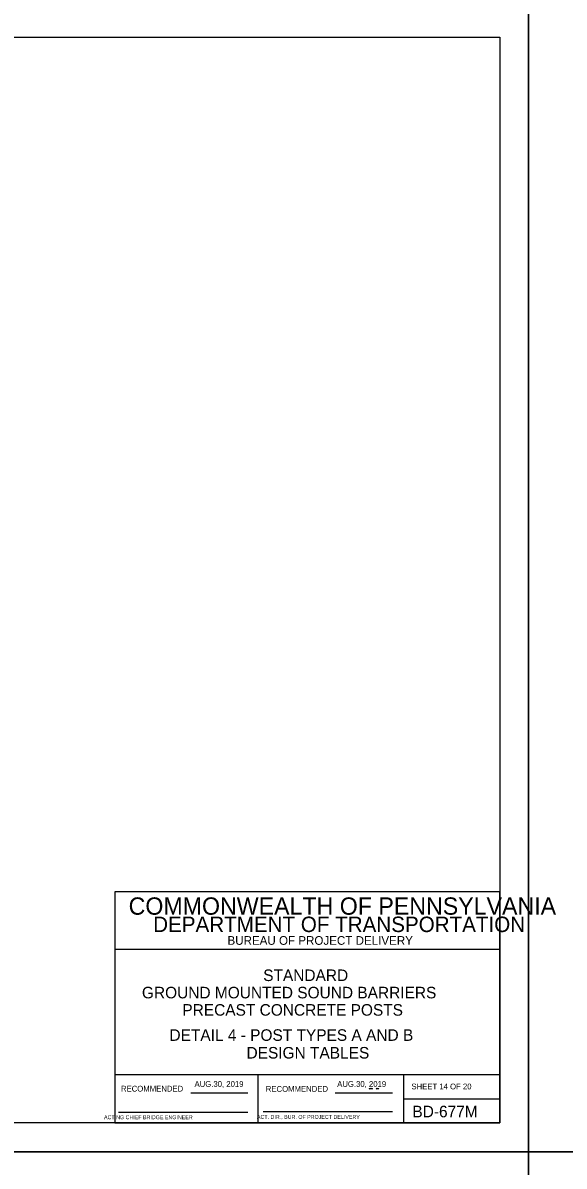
# Model space of a CAD drawing. Extents: x 3351 to 8430, y -3586 to 1457.
# Drawn here: x 5181 to 5462, y -2406 to -1812 of the extents above; entities that cross this region are included whole.
import ezdxf

# ---------------------------------------------------------------- set-up
doc = ezdxf.new("R2010")
doc.units = 0
for name, color, linetype in [('1', 7, 'Continuous'), ('2', 7, 'Continuous'), ('60', 7, 'Continuous'), ('PLT-BNDY', 7, 'Continuous')]:
    doc.layers.add(name, color=color, linetype=linetype)

msp = doc.modelspace()

# ---------------------------------------------------------------- linework, layer by layer
at = {"layer": '2'}
for p, q in [((4642.34, -1819.31), (5428.34, -1819.31)), ((5428.34, -1819.31), (5428.34, -2383.31)), ((5428.34, -2263.31), (5228.34, -2263.31)), ((5228.34, -2263.31), (5228.34, -2383.31)), ((5428.34, -2383.31), (5428.34, -2263.31)), ((5428.34, -2293.31), (5228.34, -2293.31)), ((5428.34, -2358.31), (5228.34, -2358.31)), ((5302.84, -2383.31), (5302.84, -2358.31)), ((5378.34, -2358.31), (5378.34, -2383.31)), ((5267.81, -2367.81), (5297.57, -2367.81)), ((5342.81, -2367.81), (5372.71, -2367.81)), ((5378.34, -2370.81), (5428.34, -2370.81)), ((5230.34, -2377.81), (5297.57, -2377.81)), ((5305.47, -2377.43), (5372.71, -2377.43)), ((5428.34, -2383.31), (4642.34, -2383.31)), ((5228.34, -2383.31), (5428.34, -2383.31))]:
    msp.add_line(p, q, dxfattribs=at)
at = {"layer": '60'}
for points in [[(5360.53, -2365.72), (5361.51, -2365.38), (5362.21, -2365.71)], [(5364.14, -2365.72), (5364.59, -2365.34), (5365.42, -2365.4), (5365.57, -2365.73), (5365.04, -2365.7)]]:
    msp.add_lwpolyline(points, close=True, dxfattribs=at)
at = {"layer": 'PLT-BNDY'}
for points in [[(4602.34, -1804.31), (5443.34, -1804.31), (5443.34, -2398.31), (4602.34, -2398.31)], [(5443.34, -1804.31), (6284.34, -1804.31), (6284.34, -2398.31), (5443.34, -2398.31)], [(4602.34, -2398.31), (5443.34, -2398.31), (5443.34, -2992.31), (4602.34, -2992.31)], [(5443.34, -2398.31), (6284.34, -2398.31), (6284.34, -2992.31), (5443.34, -2992.31)]]:
    msp.add_lwpolyline(points, close=True, dxfattribs=at)

# ---------------------------------------------------------------- texts
at = {"layer": '1'}
for s, height, p in [('STANDARD', 6, (5305.48, -2309.64)), ('GROUND MOUNTED SOUND BARRIERS', 6, (5242.5, -2318.64)), ('PRECAST CONCRETE POSTS', 6, (5263.5, -2327.64)), ('DETAIL 4 - POST TYPES A AND B', 6, (5256.79, -2340.71)), ('DESIGN TABLES', 6, (5296.81, -2349.91)), ('SHEET 14 OF 20', 3, (5382.46, -2365.92)), ('BD-677M', 6, (5382.97, -2380.43))]:
    msp.add_text(s, height=height, dxfattribs=at).set_placement(p)
at = {"layer": '2'}
for s, height, p in [('COMMONWEALTH OF PENNSYLVANIA', 9, (5235.59, -2275.18)), ('DEPARTMENT OF TRANSPORTATION', 8.0002, (5248.34, -2284.18)), ('BUREAU OF PROJECT DELIVERY', 4.5, (5286.93, -2290.81)), ('AUG.30, 2019', 3, (5269.82, -2364.62)), ('AUG.30, 2019', 3, (5343.91, -2364.62)), ('       ACTING CHIEF BRIDGE ENGINEER', 2.0002, (5217.43, -2381.43)), ('   ACT. DIR., BUR. OF PROJECT DELIVERY', 2.0002, (5299.94, -2381.25))]:
    msp.add_text(s, height=height, dxfattribs=at).set_placement(p)
for p in [(5231.61, -2367.06), (5306.83, -2367.18)]:
    msp.add_text('RECOMMENDED', height=3, rotation=360, dxfattribs=at).set_placement(p)

doc.saveas('drawing.dxf')
